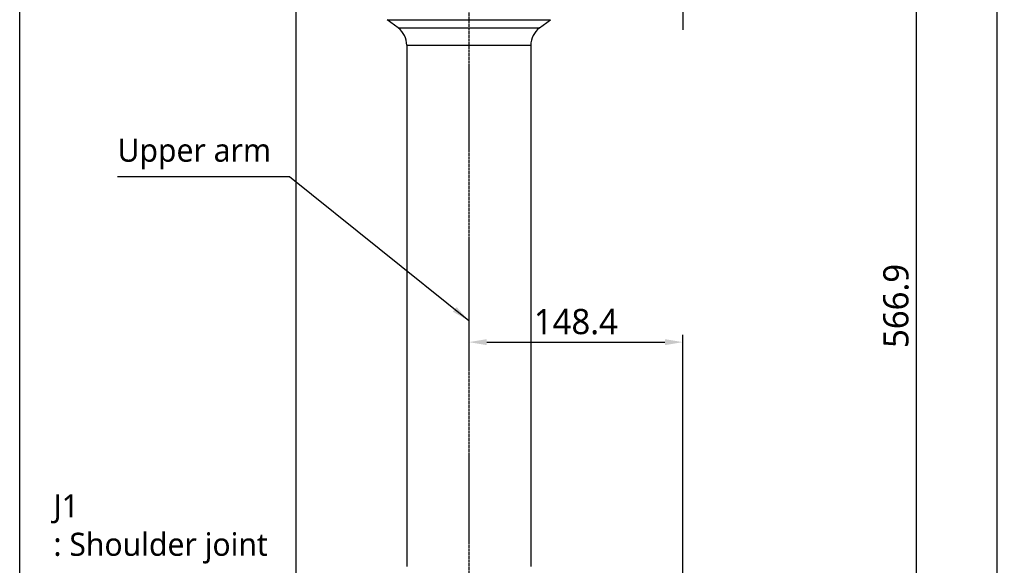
# Model space of a CAD drawing. Header units: millimetres. Extents: x 0 to 4378, y 0 to 2397.
# Tile 432 of 656: x 1153 to 1835, y 773 to 1151. Entities that reach past the tile are written whole.
import ezdxf

# ---------------------------------------------------------------- set-up
doc = ezdxf.new("R2010")
doc.units = ezdxf.units.MM
doc.header["$LTSCALE"] = 0.2
doc.linetypes.add('CENTER2', pattern=[1.125, 0.75, -0.125, 0.125, -0.125])
doc.layers.add('02_Center Line', color=1, linetype='CENTER2')
doc.layers.add('05_Section Line', color=3, linetype='Continuous')
doc.styles.add('Rainbow-4.0 Style', font='malgunsl.ttf')
doc.styles.add('Rainbow-5.0 Style', font='malgunsl.ttf')
doc.dimstyles.new('Rainbow-4.0 Style', dxfattribs={"dimtxt": 3.5, "dimasz": 2.5, "dimexe": 1, "dimexo": 1, "dimgap": 1, "dimtad": 1, "dimdsep": 46, "dimtxsty": 'Rainbow-4.0 Style', "dimcen": 0, "dimclrd": 251, "dimclre": 251, "dimclrt": 7, "dimazin": 3, "dimtp": 0.1, "dimtm": 0.1, "dimtfac": 0.61, "dimtmove": 0, "dimatfit": 3, "dimfxl": 1, "dimlwd": -1, "dimlwe": -1, "dimarcsym": 1})
doc.dimstyles.new('Rainbow-5.0 Style', dxfattribs={"dimtxt": 4.5, "dimasz": 2.5, "dimexe": 1, "dimexo": 1, "dimgap": 1, "dimtad": 1, "dimdsep": 46, "dimtxsty": 'Rainbow-5.0 Style', "dimcen": 0, "dimclrd": 251, "dimclre": 251, "dimclrt": 7, "dimazin": 3, "dimtp": 0.1, "dimtm": 0.1, "dimtfac": 0.61, "dimtmove": 0, "dimatfit": 3, "dimfxl": 1, "dimlwd": -1, "dimlwe": -1, "dimarcsym": 1})

# ---------------------------------------------------------------- blocks, each defined once
blk = doc.blocks.new('*D144')
at = {"color": 251, "linetype": 'ByBlock', "transparency": 16777216}
for p, q in [((1621.7, 1236.01), (1778.89, 1236.01)), ((1773.89, 681.61), (1773.89, 1223.51)), ((1676.76, 669.11), (1778.89, 669.11))]:
    blk.add_line(p, q, dxfattribs=at)
at = {"color": 251, "transparency": 16777216}
for points in [[(1771.81, 1223.51), (1775.98, 1223.51), (1773.89, 1236.01)], [(1771.81, 681.61), (1775.98, 681.61), (1773.89, 669.11)]]:
    blk.add_solid(points, dxfattribs=at)
at = {"layer": 'Defpoints', "color": 0, "transparency": 16777216}
for p in [(1616.7, 1236.01), (1773.89, 1236.01), (1671.76, 669.11)]:
    blk.add_point(p, dxfattribs=at)
at = {"color": 7, "transparency": 16777216, "insert": (1759.84, 952.56), "char_height": 17.5, "attachment_point": 5, "rotation": 90, "style": 'Rainbow-4.0 Style'}
blk.add_mtext('566.9', dxfattribs=at)
blk = doc.blocks.new('*D146')
at = {"color": 251, "linetype": 'ByBlock', "transparency": 16777216}
for p, q in [((1483.19, 1869.11), (1834.85, 1869.11)), ((1829.85, 681.61), (1829.85, 1856.61)), ((1617.14, 669.11), (1834.85, 669.11))]:
    blk.add_line(p, q, dxfattribs=at)
at = {"color": 251, "transparency": 16777216}
for points in [[(1827.77, 1856.61), (1831.94, 1856.61), (1829.85, 1869.11)], [(1827.77, 681.61), (1831.94, 681.61), (1829.85, 669.11)]]:
    blk.add_solid(points, dxfattribs=at)
at = {"layer": 'Defpoints', "color": 0, "transparency": 16777216}
for p in [(1478.19, 1869.11), (1829.85, 1869.11), (1612.14, 669.11)]:
    blk.add_point(p, dxfattribs=at)
at = {"color": 7, "transparency": 16777216, "insert": (1815.75, 1269.11), "char_height": 17.5, "attachment_point": 5, "rotation": 90, "style": 'Rainbow-4.0 Style'}
blk.add_mtext('1200', dxfattribs=at)
blk = doc.blocks.new('*D151')
at = {"color": 251, "linetype": 'ByBlock', "transparency": 16777216}
for p, q in [((1463.74, 947.56), (1463.74, 922.46)), ((1612.14, 724.67), (1612.14, 932.46)), ((1476.24, 927.46), (1599.64, 927.46))]:
    blk.add_line(p, q, dxfattribs=at)
at = {"color": 251, "transparency": 16777216}
for points in [[(1476.24, 929.54), (1476.24, 925.38), (1463.74, 927.46)], [(1599.64, 929.54), (1599.64, 925.38), (1612.14, 927.46)]]:
    blk.add_solid(points, dxfattribs=at)
at = {"layer": 'Defpoints', "color": 0, "transparency": 16777216}
for p in [(1463.74, 952.56), (1612.14, 927.46), (1612.14, 719.67)]:
    blk.add_point(p, dxfattribs=at)
at = {"color": 7, "transparency": 16777216, "insert": (1537.94, 941.56), "char_height": 17.5, "attachment_point": 5, "style": 'Rainbow-4.0 Style'}
blk.add_mtext('148.4', dxfattribs=at)
blk = doc.blocks.new('Blk$A17R2-5W24F')
for p, q in [((-205, 651.1), (-91.8, 651.1)), ((-197.4, 645.4), (-205, 651.1)), ((-99.4, 645.4), (-91.8, 651.1)), ((-197.4, 645.4), (-99.4, 645.4)), ((-191.4, 633.4), (-105.4, 633.4)), ((-191.4, 633.4), (-191.4, 271.9)), ((-105.4, 633.4), (-105.4, 271.9))]:
    blk.add_line(p, q)
for centre, start, end in [((-206.4, 633.4), 0, 53.1301), ((-90.4, 633.4), 126.8699, 180)]:
    blk.add_arc(centre, 15, start, end)
at = {"layer": '02_Center Line', "ltscale": 11.288275}
for p, q in [((0, 1340.15), (0, 643.96)), ((-148.4, 828.08), (-148.4, 79.57))]:
    blk.add_line(p, q, dxfattribs=at)

msp = doc.modelspace()

# ---------------------------------------------------------------- linework, layer by layer
at = {"layer": '05_Section Line'}
msp.add_lwpolyline([(1152.522, 1417.458), (1343.976, 1417.458), (1343.976, 727.359), (1152.522, 727.359)], close=True, dxfattribs=at)

# ---------------------------------------------------------------- block references
msp.add_blockref('Blk$A17R2-5W24F', (1612.144, 499.915))

# ---------------------------------------------------------------- texts
at = {"color": 7, "char_height": 16, "attachment_point": 7, "style": 'Rainbow-5.0 Style'}
for s, insert in [('Upper arm', (1220.301, 1047.162)), ('J1\\P: Shoulder joint', (1175.925, 773.946))]:
    msp.add_mtext(s, dxfattribs=dict(at, insert=insert))

# ---------------------------------------------------------------- dimensions: what is measured, and where the dimension line sits
for base, p1, p2, picture, middle in [((1829.854, 1869.115), (1612.144, 669.115), (1478.192, 1869.115), '*D146', (1815.753, 1269.115)), ((1773.892, 1236.015), (1671.759, 669.115), (1616.699, 1236.015), '*D144', (1759.845, 952.565))]:
    dim = msp.add_linear_dim(base=base, p1=p1, p2=p2, angle=90, dimstyle='Rainbow-4.0 Style', override={"dimscale": 5})
    dim.commit()
    dim.dimension.update_dxf_attribs({"geometry": picture, "text_midpoint": middle})
dim = msp.add_linear_dim(base=(1612.144, 927.458), p1=(1463.744, 952.565), p2=(1612.144, 719.668), dimstyle='Rainbow-4.0 Style', override={"dimscale": 5})
dim.commit()
dim.dimension.update_dxf_attribs({"geometry": '*D151', "text_midpoint": (1537.944, 941.559)})

# ---------------------------------------------------------------- leaders
at = {"annotation_type": 0, "has_hookline": 1, "hookline_direction": 1, "text_width": 101.602}
msp.add_leader([(1463.745, 942.332), (1339.402, 1042.162), (1326.902, 1042.162)], dimstyle='Rainbow-5.0 Style', override={"dimscale": 5, "dimgap": 1, "dimtad": 1}, dxfattribs=at)

doc.saveas('drawing.dxf')
